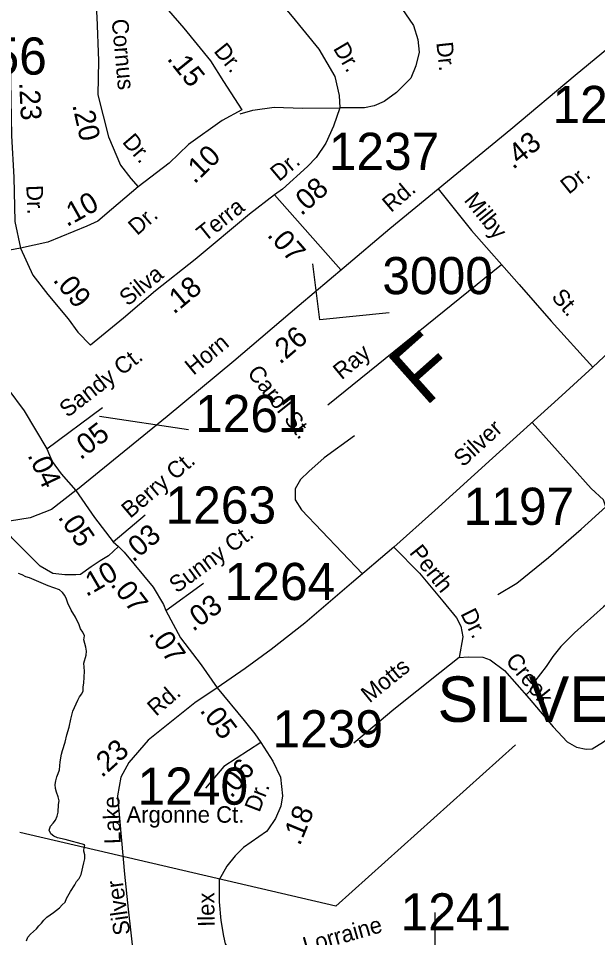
# Model space of a CAD drawing. Extents: x 1945482 to 2853149, y 66427 to 1015778.
# Drawn here: x 2328246 to 2330547, y 144036 to 147688 of the extents above; entities that cross this region are included whole.
import ezdxf

# ---------------------------------------------------------------- set-up
doc = ezdxf.new("R2010")
doc.units = 0
for name, color, linetype in [('Old_Level_10', 7, 'Continuous'), ('Old_Level_11', 7, 'Continuous'), ('Old_Level_17', 7, 'Continuous'), ('Old_Level_21', 7, 'Continuous'), ('Old_Level_22', 7, 'Continuous'), ('Old_Level_32', 7, 'Continuous'), ('Old_Level_35', 7, 'Continuous'), ('Old_Level_50', 7, 'Continuous'), ('Old_Level_60', 7, 'Continuous'), ('Old_Level_8', 7, 'Continuous')]:
    doc.layers.add(name, color=color, linetype=linetype)

msp = doc.modelspace()

# ---------------------------------------------------------------- linework, layer by layer
at = {"layer": 'Old_Level_11'}
for points in [[(2329719, 146518.7), (2329443.5, 146490.2), (2329415, 146713.6)], [(2328922.1, 146054), (2328568.6, 146106.6)]]:
    msp.add_lwpolyline(points, dxfattribs=at)
at = {"layer": 'Old_Level_21'}
msp.add_lwpolyline([(2330221.1, 144802.4), (2329506.5, 144161.4), (2328251.8, 144453.5)], dxfattribs=at)
at = {"layer": 'Old_Level_32'}
for p, q in [((2328359.8, 145978.2), (2328579.6, 146142.6)), ((2328622.9, 145608.9), (2328749.3, 145716.4))]:
    msp.add_line(p, q, dxfattribs=at)
for points in [[(2328989.4, 148416.5), (2328998.4, 148243.1), (2329022, 148116.1), (2329030.6, 148090.3), (2329054.4, 148040.7), (2329100.8, 147980.8), (2329199.7, 147854.4), (2329333.9, 147695.6), (2329439.2, 147565.9), (2329503.5, 147456.5), (2329520.6, 147381), (2329522.5, 147333.2)], [(2329004, 148407.9), (2328989.4, 148416.5), (2329106.2, 148401.2), (2329165.3, 148385.9), (2329211.2, 148364), (2329246.3, 148339.9), (2329285.7, 148300.5), (2329397.3, 148173.9), (2329603.1, 147935.1), (2329633, 147897.6), (2329769.5, 147727), (2329815.4, 147659.1), (2329832.9, 147604.3), (2329837.3, 147554), (2329824.2, 147499.2), (2329804.5, 147451), (2329747.6, 147394), (2329698.5, 147357.8), (2329659.2, 147340.8), (2329620.6, 147333), (2329522.5, 147333.2)], [(2328474.3, 145813.2), (2328836.8, 146107.5), (2329102.1, 146328), (2329361.6, 146548.3), (2329539.4, 146699.4), (2329721.4, 146852.7), (2329913.4, 147010.3), (2330202, 147247.8), (2330457.7, 147462.1), (2330775.6, 147724.7), (2331050.6, 147947.6), (2331198.2, 148062.5), (2331278.9, 148119)], [(2328074.9, 147962.2), (2328126.7, 147872.1), (2328165.8, 147797.8), (2328201.7, 147692.9), (2328212, 147583.3), (2328219.2, 147221), (2328228.5, 147057.8), (2328232.6, 146881.2), (2328255, 146775.7)], [(2328671, 147940.4), (2328624.2, 147916.1), (2328568.3, 147875.2), (2328555.4, 147855.8), (2328551.1, 147787), (2328557.6, 147694.4), (2328563.9, 147519.3), (2328561.6, 147384.1), (2328604.6, 147216.8), (2328652.2, 147105.1), (2328692.9, 147052.3), (2328722.4, 147019.3)], [(2328671, 147940.4), (2328764, 147810.6), (2328903.9, 147648.7), (2329008.8, 147519), (2329060.3, 147437), (2329133.7, 147324.6)], [(2331799.9, 147470.9), (2331770.3, 147442.2), (2331714.7, 147386.5), (2331610.8, 147295.6), (2331460, 147157.7), (2331259, 146977.5), (2331025.6, 146762.1), (2330793.7, 146553.1), (2330527.6, 146302.3), (2330390.4, 146177.1), (2330129.6, 145940.7), (2329899.9, 145733.3), (2329737.6, 145586.8), (2329569, 145444.2), (2329383.3, 145284.9), (2329249.5, 145181.5), (2329146.2, 145105.2), (2329036.1, 145028.9)], [(2329133.7, 147324.6), (2329055.7, 147282.6), (2328922, 147187.4), (2328844.9, 147112.9), (2328722.4, 147019.3)], [(2329522.5, 147333.2), (2329498.1, 147259.2), (2329466.8, 147192.6), (2329429.2, 147135.6), (2329394.9, 147100), (2329294.7, 147010), (2329264, 146986.6)], [(2328722.4, 147019.3), (2328615.7, 146929), (2328562.3, 146882.2), (2328517.7, 146862.2), (2328363.1, 146798.9), (2328255, 146775.7)], [(2329264, 146986.6), (2329163.6, 146909.7), (2328947.7, 146729.7), (2328791, 146606.3), (2328663.2, 146497.7), (2328533.2, 146390.5)], [(2329264, 146986.6), (2329526.6, 146688.5)], [(2328255, 146775.7), (2328161.4, 146757.7), (2328001.2, 146723.1), (2327870.4, 146695.9)], [(2328255, 146775.7), (2328303.8, 146667.5), (2328363.5, 146590.9), (2328443.8, 146494.1), (2328482.6, 146441.2), (2328533.2, 146390.5)], [(2327870.4, 146695.9), (2327912.8, 146599), (2327957.6, 146519.2), (2327987.3, 146482.1), (2328100.7, 146334.9), (2328204.4, 146216.4), (2328268.9, 146129.3), (2328359.8, 145978.2)], [(2328359.8, 145978.2), (2328380.4, 145928), (2328416.4, 145878.2), (2328474.3, 145813.2)], [(2328474.3, 145813.2), (2328548.4, 145705.9), (2328622.9, 145608.9)], [(2328643.4, 145589.5), (2328604.6, 145553.2), (2328570.7, 145533.3), (2328534.8, 145509.3), (2328492.9, 145479.4), (2328474.9, 145477.4), (2328430.6, 145477.3), (2328383.2, 145483.4), (2328333.3, 145511.3), (2328277.5, 145567.2), (2328219.6, 145625.1), (2328152.9, 145714.1)], [(2328622.9, 145608.9), (2328643.4, 145589.5)], [(2328643.4, 145589.5), (2328666.4, 145567.7), (2328781.5, 145429.2), (2328822.4, 145359.5), (2328832.4, 145335.3)], [(2328832.4, 145335.3), (2328832.4, 145335.3), (2328981.1, 145444.2)], [(2328832.4, 145335.3), (2328889.6, 145227.7), (2328971.6, 145119.5), (2329036.1, 145028.9)], [(2329036.1, 145028.9), (2328947.1, 144968.8), (2328762, 144821.3), (2328684.3, 144732.1), (2328653.5, 144673.8), (2328639.7, 144600.1), (2328655.2, 144421.7), (2328667.2, 144287.9), (2328682.6, 144148.9), (2328705.1, 143950.1)], [(2329036.1, 145028.9), (2329142.4, 144898.6), (2329184.6, 144846), (2329209.6, 144812.1)], [(2329209.6, 144812.1), (2329061.5, 144716.6), (2328989.8, 144630)], [(2329209.6, 144812.1), (2329257, 144737.5), (2329287.1, 144673.4), (2329294.5, 144599.1), (2329287.9, 144558.8), (2329267.9, 144510.1), (2329236.3, 144464.9), (2329231.8, 144458.5), (2329140.8, 144394.2), (2329106.5, 144361.6), (2329074, 144320.5), (2329043.1, 144265.6), (2329043.1, 144178.1), (2329050, 144104.3), (2329060.6, 144042.6), (2329067.5, 144011.5), (2329076.5, 143996.8), (2329082.6, 143986.2)]]:
    msp.add_lwpolyline(points, dxfattribs=at)
at = {"layer": 'Old_Level_35'}
for points in [[(2329127.3, 147309.4), (2329176.7, 147323.5), (2329262.2, 147334.7), (2329374.6, 147331.3), (2329522.5, 147333.2)], [(2329913.4, 147010.3), (2330045.9, 146845.5), (2330234.6, 146631.1), (2330362.1, 146485.8), (2330527.6, 146302.3)], [(2329475.7, 146153.1), (2330165.1, 146710.1)], [(2330150.2, 145399.3), (2330226.3, 145444), (2330351.5, 145547), (2330481.2, 145658.8), (2330579.6, 145748.3), (2330570.6, 145775.2), (2330521.4, 145819.9), (2330286.3, 146082.7)], [(2329580.8, 146029.8), (2329461.2, 145942.8), (2329399.6, 145888.4), (2329367, 145855.8), (2329345.3, 145819.6), (2329345.3, 145776), (2329370.7, 145736.2), (2329613.5, 145481.9)], [(2328474.3, 145813.2), (2328377.2, 145737.2), (2328292.5, 145703.9), (2328210.5, 145691.2)], [(2329737.6, 145586.8), (2329839.5, 145484.8), (2329932.2, 145372.6), (2329986.6, 145306.8), (2330004, 145273.4), (2330011.6, 145231.7), (2329996.8, 145149)], [(2330865.8, 145587.2), (2330736.1, 145488.8), (2330570.6, 145350.1), (2330454.3, 145247.1), (2330400.7, 145193.4), (2330369.4, 145153.1), (2330342.5, 145112.9), (2330297.8, 145054.7), (2330275.5, 145014.4), (2330262.2, 145001.1)], [(2329996.8, 145149), (2330032.8, 145152.4), (2330090.9, 145150.8), (2330119.3, 145139.8), (2330177, 145098.1), (2330275.3, 144986.1), (2330370, 144873.7), (2330426.2, 144813.8), (2330463.1, 144793.3), (2330501.5, 144785), (2330525.5, 144785.9), (2330570.3, 144813.6), (2330655.5, 144883), (2330781.6, 144990), (2330899.8, 145088.6)], [(2329996.8, 145149), (2329919.5, 145087.9), (2329737.2, 144942.8), (2329578.4, 144808.2)]]:
    msp.add_lwpolyline(points, dxfattribs=at)
at = {"layer": 'Old_Level_50'}
msp.add_line((2329902.2, 143912.4), (2329901.4, 144135.8), dxfattribs=at)
at = {"layer": 'Old_Level_60'}
for points in [[(2328508.2, 145095), (2328506.2, 145127.1), (2328516, 145158.7), (2328516.2, 145173.8), (2328514.7, 145189.6), (2328509.7, 145204.3), (2328506.7, 145219.8), (2328508.2, 145235), (2328502.7, 145249.9), (2328493.5, 145263.4), (2328488, 145278.3), (2328472.7, 145308.8), (2328456, 145336.6), (2328442.7, 145365.4), (2328437.2, 145381.1), (2328430.7, 145395.1), (2328421.7, 145407.6), (2328409, 145417.7), (2328364.5, 145434.2), (2328289.7, 145465.2), (2328275.5, 145469.8), (2328261.7, 145477.8), (2328246, 145482.5)], [(2328279, 144023.4), (2328283.5, 144038.7), (2328294, 144050.6), (2328317.5, 144071), (2328327, 144082.8), (2328338.2, 144093.5), (2328347.7, 144105.5), (2328359, 144117.8), (2328385, 144136), (2328409.5, 144154.9), (2328420.2, 144166.2), (2328432, 144177.1), (2328437.5, 144192.3), (2328452.5, 144219.8), (2328470.2, 144245.5), (2328477.5, 144259.6), (2328487.5, 144271.8), (2328495, 144286.6), (2328506, 144333.9), (2328510.5, 144349.2), (2328509.7, 144365.3), (2328506, 144380.1), (2328507, 144395.4), (2328510, 144404.9), (2328432, 144426.2), (2328401.7, 144432.6), (2328387.2, 144439.7), (2328374.5, 144449.1), (2328369, 144463.7), (2328373.2, 144478.6), (2328384.5, 144490.5), (2328393.5, 144503.5), (2328400, 144518.4), (2328404, 144534.3), (2328405.2, 144565.1), (2328407.7, 144580.4), (2328403.7, 144595.6), (2328397.2, 144614), (2328393.7, 144628.8), (2328392.7, 144644.3), (2328394.5, 144659.3), (2328398.7, 144675), (2328404.7, 144688.7), (2328410, 144703.4), (2328411.7, 144734.7), (2328417.5, 144764.6), (2328421.5, 144779.9), (2328431.7, 144812.3), (2328438.2, 144842.3), (2328447.2, 144872.9), (2328454.5, 144904.5), (2328462.7, 144935.8), (2328468.5, 144950.4), (2328482, 144979.2), (2328489.2, 144992.8), (2328498.5, 145005.3), (2328503, 145016.6), (2328503.2, 145032.4), (2328505.7, 145047.8), (2328508.2, 145095)]]:
    msp.add_lwpolyline(points, dxfattribs=at)

# ---------------------------------------------------------------- texts
at = {"layer": 'Old_Level_10'}
for s, rotation, p in [('Dr.', 276.1995, (2329905.9, 147591.5)), ('Dr.', 38.7615, (2330432.1, 146986.6)), ('Milby', 308.8142, (2330013.1, 146964.8)), ('St.', 311.1986, (2330359.9, 146579.2)), ('Ray', 39.4555, (2329529.8, 146249.8)), ('Carol St.', 308.5607, (2329152.1, 146278.2)), ('Perth', 308.5035, (2329796.1, 145564.8)), ('Dr.', 296.5659, (2330000.4, 145323.3)), ('Creek', 308.9669, (2330177.9, 145135)), ('Motts', 39.1722, (2329640.5, 144966.2))]:
    msp.add_text(s, height=65.62, rotation=rotation, dxfattribs=at).set_placement(p)
at = {"layer": 'Old_Level_11'}
for s, rotation, p in [('Cornus', 275.2934, (2328616.4, 147683.2)), ('Dr.', 308.9529, (2329019.3, 147557.1)), ('Dr.', 300.4854, (2329494.6, 147568.7)), ('Dr.', 310.5091, (2328655.9, 147195.9)), ('Dr.', 40.2185, (2329281.3, 147037.1)), ('Dr.', 272.2643, (2328277.5, 147024.4)), ('Rd.', 40.3388, (2329725.9, 146914.4)), ('Terra', 38.6111, (2328986.7, 146797.5)), ('Dr.', 41.0624, (2328717.7, 146822.9)), ('Silva', 38.9322, (2328680.2, 146542.2)), ('Horn', 39.4964, (2328941.4, 146267.9)), ('Sandy Ct.', 37.6831, (2328441.1, 146099.8)), ('Silver', 42.5372, (2330012.1, 145902.8)), ('Berry Ct.', 40.3675, (2328690.2, 145699.3)), ('Sunny Ct.', 36.2043, (2328875.4, 145402.4)), ('Rd.', 40.6794, (2328793, 144913)), ('Dr.', 68.6429, (2329203.1, 144530.8)), ('Lake', 91.6829, (2328653, 144409.1)), ('Silver', 98.1189, (2328690.9, 144050.5)), ('Ilex', 90.6996, (2329025.5, 144079.5)), ('Lorraine', 15.7995, (2329386.9, 143972))]:
    msp.add_text(s, height=65.62, rotation=rotation, dxfattribs=at).set_placement(p)
msp.add_text('Argonne Ct.', height=65.617, dxfattribs=at).set_placement((2328675.3, 144492.9))
at = {"layer": 'Old_Level_17'}
for s, rotation, p in [('.15', 308.9529, (2328833.8, 147526.7)), ('.23', 273.0522, (2328248.9, 147433.2)), ('.20', 282.6754, (2328459.8, 147343.5)), ('.43', 39.4551, (2330211.1, 147085.3)), ('.10', 44.0458, (2328945.7, 147027.8)), ('.08', 41.9228, (2329370, 146901.3)), ('.10', 29.192, (2328439, 146858.2)), ('.07', 311.3789, (2329231.1, 146825.5)), ('.09', 309.6882, (2328380.5, 146647.4)), ('.18', 39.8222, (2328863.8, 146510.2)), ('.26', 40.3373, (2329285.1, 146311.2)), ('.05', 37.6831, (2328493.1, 145931.6)), ('.04', 295.2097, (2328280.9, 145952.9)), ('.05', 304.6352, (2328401, 145706.1)), ('.03', 40.3675, (2328702, 145525.1)), ('.10', 30.1048, (2328516.3, 145388.8)), ('.07', 307.4309, (2328609.3, 145438.6)), ('.03', 36.2043, (2328939.8, 145250.2)), ('.07', 304.351, (2328761.7, 145243.4)), ('.05', 307.3777, (2328963.9, 144937.9)), ('.23', 42.0255, (2328577.9, 144669.1)), ('.06', 50.4113, (2329092.4, 144587.1)), ('.18', 67.6115, (2329363.8, 144398.4))]:
    msp.add_text(s, height=82.02, rotation=rotation, dxfattribs=at).set_placement(p)
at = {"layer": 'Old_Level_21'}
msp.add_text('SILVER LAKE', height=180.446, dxfattribs=at).set_placement((2329910.8, 144893.5))
at = {"layer": 'Old_Level_22'}
msp.add_text('F', height=246.1, rotation=41.6903, dxfattribs=at).set_placement((2329860.6, 146141.2))
at = {"layer": 'Old_Level_8'}
for s, p in [('1256', (2327919.9, 147464.6)), ('1262', (2330367.2, 147272.2)), ('1237', (2329478.7, 147086.1)), ('3000', (2329691.5, 146592.3)), ('1261', (2328947.9, 146044.4)), ('1263', (2328830.7, 145680.9)), ('1197', (2330014.6, 145676.1)), ('1264', (2329065.5, 145377.3)), ('1239', (2329255.6, 144792)), ('1240', (2328719.5, 144564.4)), ('1241', (2329764.2, 144064.8))]:
    msp.add_text(s, height=147.64, dxfattribs=at).set_placement(p)

doc.saveas('drawing.dxf')
